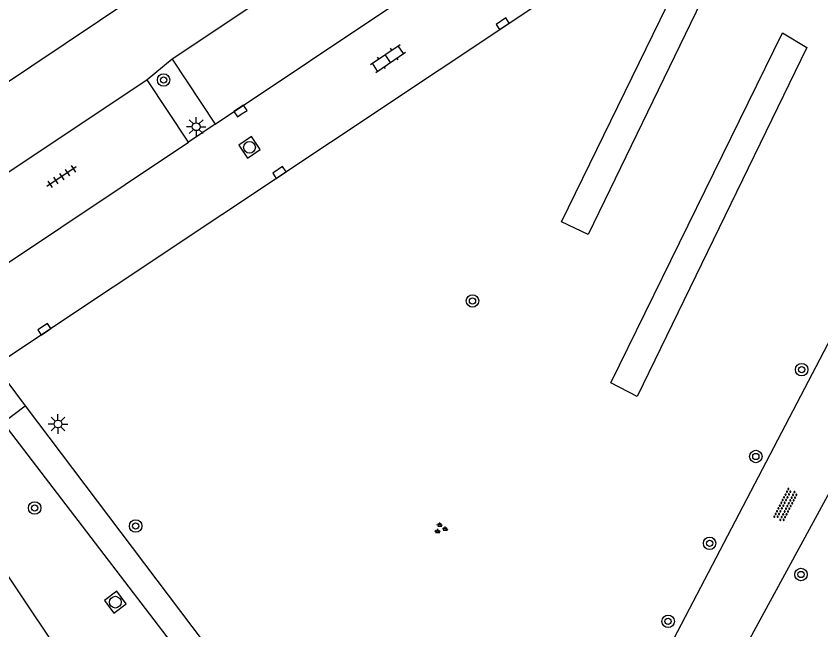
# Model space of a CAD drawing. Extents: x 137999 to 141000, y 397500 to 400501.
# Drawn here: x 138214.5 to 138266.1, y 399378.7 to 399418.1 of the extents above; entities that cross this region are included whole.
import ezdxf

# ---------------------------------------------------------------- set-up
doc = ezdxf.new("R2010")
doc.units = 0
for name, color, linetype in [('gg-knt-onverhard', 7, 'Continuous'), ('gg-knt-verharding', 7, 'Continuous'), ('gt-grn-groengrens', 7, 'Continuous'), ('gt-grn-weggrens', 7, 'Continuous'), ('gt-symb-boom', 7, 'Continuous'), ('gt-symb-groenvak', 7, 'Continuous'), ('gt-symb-klinker verharding', 7, 'Continuous'), ('gt-symb-kolk', 7, 'Continuous'), ('gt-symb-lichtmast', 7, 'Continuous'), ('gt-symb-overige verharding', 7, 'Continuous'), ('gt-symb-rioolschacht', 7, 'Continuous'), ('gt-symb-tegel verharding', 7, 'Continuous')]:
    doc.layers.add(name, color=color, linetype=linetype)

# ---------------------------------------------------------------- blocks, each defined once
blk = doc.blocks.new('gt0-KOLK')
at = {"layer": 'gt-symb-kolk'}
blk.add_lwpolyline([(0, 0), (0.375, 0), (0.375, 0.4), (-0.375, 0.4), (-0.375, 0), (0, 0)], dxfattribs=at)
blk = doc.blocks.new('gt0-BOOM')
at = {"layer": 'gt-symb-boom'}
for radius in [0.4, 0.2]:
    blk.add_circle((0, 0), radius, dxfattribs=at)
blk = doc.blocks.new('gt0-LMAST')
at = {"layer": 'gt-symb-lichtmast'}
for p, q in [((-0.005, 0.246), (-0.005, 0.621)), ((-0.182, 0.173), (-0.447, 0.438)), ((0.172, 0.173), (0.437, 0.438)), ((-0.255, -0.004), (-0.63, -0.004)), ((-0.182, -0.181), (-0.447, -0.446)), ((-0.005, -0.254), (-0.005, -0.629)), ((0.437, -0.446), (0.172, -0.181)), ((0.245, -0.004), (0.62, -0.004))]:
    blk.add_line(p, q, dxfattribs=at)
blk.add_circle((-0.005, -0.004), 0.25, dxfattribs=at)
blk = doc.blocks.new('gt0-RS')
at = {"layer": 'gt-symb-rioolschacht'}
blk.add_lwpolyline([(-0.5, -0.5), (0.5, -0.5), (0.5, 0.5), (-0.5, 0.5)], close=True, dxfattribs=at)
blk.add_circle((0, 0), 0.375, dxfattribs=at)
blk = doc.blocks.new('gt0-KL1')
at = {"layer": 'gt-symb-klinker verharding'}
for p, q in [((-1.15, 0.3), (1.15, 0.3)), ((-1, -0.3), (-1, 0.3)), ((-0.5, 0.3), (-0.5, 0.45)), ((0, -0.3), (0, 0.3)), ((0.5, 0.3), (0.5, 0.45)), ((1, -0.3), (1, 0.3)), ((-1.15, -0.3), (1.15, -0.3)), ((-0.5, -0.45), (-0.5, -0.3)), ((0.5, -0.45), (0.5, -0.3))]:
    blk.add_line(p, q, dxfattribs=at)
blk = doc.blocks.new('gt0-OVH')
at = {"layer": 'gt-symb-overige verharding'}
for points in [[(-0.972, 0.298), (-0.967, 0.308), (-0.965, 0.319), (-0.966, 0.33), (-0.971, 0.34), (-0.978, 0.348), (-0.988, 0.353), (-0.999, 0.355), (-1.01, 0.354), (-1.02, 0.349), (-1.028, 0.342), (-1.033, 0.332), (-1.035, 0.321), (-1.034, 0.31), (-1.029, 0.3), (-1.022, 0.292), (-1.012, 0.287), (-1.001, 0.285), (-0.99, 0.286), (-0.98, 0.291)], [(-0.872, 0.106), (-0.867, 0.116), (-0.865, 0.126), (-0.866, 0.137), (-0.871, 0.147), (-0.878, 0.156), (-0.888, 0.161), (-0.899, 0.163), (-0.91, 0.162), (-0.92, 0.157), (-0.928, 0.15), (-0.933, 0.14), (-0.935, 0.129), (-0.934, 0.118), (-0.929, 0.108), (-0.922, 0.1), (-0.912, 0.095), (-0.901, 0.092), (-0.89, 0.094), (-0.88, 0.098)], [(-0.772, 0.298), (-0.767, 0.308), (-0.765, 0.319), (-0.766, 0.33), (-0.771, 0.34), (-0.778, 0.348), (-0.788, 0.353), (-0.799, 0.355), (-0.81, 0.354), (-0.82, 0.349), (-0.828, 0.342), (-0.833, 0.332), (-0.835, 0.321), (-0.834, 0.31), (-0.829, 0.3), (-0.822, 0.292), (-0.812, 0.287), (-0.801, 0.285), (-0.79, 0.286), (-0.78, 0.291)], [(-0.672, 0.106), (-0.667, 0.116), (-0.665, 0.126), (-0.666, 0.137), (-0.671, 0.147), (-0.678, 0.156), (-0.688, 0.161), (-0.699, 0.163), (-0.71, 0.162), (-0.72, 0.157), (-0.728, 0.15), (-0.733, 0.14), (-0.735, 0.129), (-0.734, 0.118), (-0.729, 0.108), (-0.722, 0.1), (-0.712, 0.095), (-0.701, 0.092), (-0.69, 0.094), (-0.68, 0.098)], [(-0.572, 0.298), (-0.567, 0.308), (-0.565, 0.319), (-0.566, 0.33), (-0.571, 0.34), (-0.578, 0.348), (-0.588, 0.353), (-0.599, 0.355), (-0.61, 0.354), (-0.62, 0.349), (-0.628, 0.342), (-0.633, 0.332), (-0.635, 0.321), (-0.634, 0.31), (-0.629, 0.3), (-0.622, 0.292), (-0.612, 0.287), (-0.601, 0.285), (-0.59, 0.286), (-0.58, 0.291)], [(-0.472, 0.106), (-0.467, 0.116), (-0.465, 0.126), (-0.466, 0.137), (-0.471, 0.147), (-0.478, 0.156), (-0.488, 0.161), (-0.499, 0.163), (-0.51, 0.162), (-0.52, 0.157), (-0.528, 0.15), (-0.533, 0.14), (-0.535, 0.129), (-0.534, 0.118), (-0.529, 0.108), (-0.522, 0.1), (-0.512, 0.095), (-0.501, 0.092), (-0.49, 0.094), (-0.48, 0.098)], [(-0.372, 0.298), (-0.367, 0.308), (-0.365, 0.319), (-0.366, 0.33), (-0.371, 0.34), (-0.378, 0.348), (-0.388, 0.353), (-0.399, 0.355), (-0.41, 0.354), (-0.42, 0.349), (-0.428, 0.342), (-0.433, 0.332), (-0.435, 0.321), (-0.434, 0.31), (-0.429, 0.3), (-0.422, 0.292), (-0.412, 0.287), (-0.401, 0.285), (-0.39, 0.286), (-0.38, 0.291)], [(-0.272, 0.106), (-0.267, 0.116), (-0.265, 0.126), (-0.266, 0.137), (-0.271, 0.147), (-0.278, 0.156), (-0.288, 0.161), (-0.299, 0.163), (-0.31, 0.162), (-0.32, 0.157), (-0.328, 0.15), (-0.333, 0.14), (-0.335, 0.129), (-0.334, 0.118), (-0.329, 0.108), (-0.322, 0.1), (-0.312, 0.095), (-0.301, 0.092), (-0.29, 0.094), (-0.28, 0.098)], [(-0.172, 0.298), (-0.167, 0.308), (-0.165, 0.319), (-0.166, 0.33), (-0.171, 0.34), (-0.178, 0.348), (-0.188, 0.353), (-0.199, 0.355), (-0.21, 0.354), (-0.22, 0.349), (-0.228, 0.342), (-0.233, 0.332), (-0.235, 0.321), (-0.234, 0.31), (-0.229, 0.3), (-0.222, 0.292), (-0.212, 0.287), (-0.201, 0.285), (-0.19, 0.286), (-0.18, 0.291)], [(-0.072, 0.106), (-0.067, 0.116), (-0.065, 0.126), (-0.066, 0.137), (-0.071, 0.147), (-0.078, 0.156), (-0.088, 0.161), (-0.099, 0.163), (-0.11, 0.162), (-0.12, 0.157), (-0.128, 0.15), (-0.133, 0.14), (-0.135, 0.129), (-0.134, 0.118), (-0.129, 0.108), (-0.122, 0.1), (-0.112, 0.095), (-0.101, 0.092), (-0.09, 0.094), (-0.08, 0.098)], [(0.028, 0.298), (0.033, 0.308), (0.035, 0.319), (0.034, 0.33), (0.029, 0.34), (0.022, 0.348), (0.012, 0.353), (0.001, 0.355), (-0.01, 0.354), (-0.02, 0.349), (-0.028, 0.342), (-0.033, 0.332), (-0.035, 0.321), (-0.034, 0.31), (-0.029, 0.3), (-0.022, 0.292), (-0.012, 0.287), (-0.001, 0.285), (0.01, 0.286), (0.02, 0.291)], [(0.128, 0.106), (0.133, 0.116), (0.135, 0.126), (0.134, 0.137), (0.129, 0.147), (0.122, 0.156), (0.112, 0.161), (0.101, 0.163), (0.09, 0.162), (0.08, 0.157), (0.072, 0.15), (0.067, 0.14), (0.065, 0.129), (0.066, 0.118), (0.071, 0.108), (0.078, 0.1), (0.088, 0.095), (0.099, 0.092), (0.11, 0.094), (0.12, 0.098)], [(0.228, 0.298), (0.233, 0.308), (0.235, 0.319), (0.234, 0.33), (0.229, 0.34), (0.222, 0.348), (0.212, 0.353), (0.201, 0.355), (0.19, 0.354), (0.18, 0.349), (0.172, 0.342), (0.167, 0.332), (0.165, 0.321), (0.166, 0.31), (0.171, 0.3), (0.178, 0.292), (0.188, 0.287), (0.199, 0.285), (0.21, 0.286), (0.22, 0.291)], [(0.328, 0.106), (0.333, 0.116), (0.335, 0.126), (0.334, 0.137), (0.329, 0.147), (0.322, 0.156), (0.312, 0.161), (0.301, 0.163), (0.29, 0.162), (0.28, 0.157), (0.272, 0.15), (0.267, 0.14), (0.265, 0.129), (0.266, 0.118), (0.271, 0.108), (0.278, 0.1), (0.288, 0.095), (0.299, 0.092), (0.31, 0.094), (0.32, 0.098)], [(0.428, 0.298), (0.433, 0.308), (0.435, 0.319), (0.434, 0.33), (0.429, 0.34), (0.422, 0.348), (0.412, 0.353), (0.401, 0.355), (0.39, 0.354), (0.38, 0.349), (0.372, 0.342), (0.367, 0.332), (0.365, 0.321), (0.366, 0.31), (0.371, 0.3), (0.378, 0.292), (0.388, 0.287), (0.399, 0.285), (0.41, 0.286), (0.42, 0.291)], [(0.528, 0.106), (0.533, 0.116), (0.535, 0.126), (0.534, 0.137), (0.529, 0.147), (0.522, 0.156), (0.512, 0.161), (0.501, 0.163), (0.49, 0.162), (0.48, 0.157), (0.472, 0.15), (0.467, 0.14), (0.465, 0.129), (0.466, 0.118), (0.471, 0.108), (0.478, 0.1), (0.488, 0.095), (0.499, 0.092), (0.51, 0.094), (0.52, 0.098)], [(0.628, 0.298), (0.633, 0.308), (0.635, 0.319), (0.634, 0.33), (0.629, 0.34), (0.622, 0.348), (0.612, 0.353), (0.601, 0.355), (0.59, 0.354), (0.58, 0.349), (0.572, 0.342), (0.567, 0.332), (0.565, 0.321), (0.566, 0.31), (0.571, 0.3), (0.578, 0.292), (0.588, 0.287), (0.599, 0.285), (0.61, 0.286), (0.62, 0.291)], [(0.728, 0.106), (0.733, 0.116), (0.735, 0.126), (0.734, 0.137), (0.729, 0.147), (0.722, 0.156), (0.712, 0.161), (0.701, 0.163), (0.69, 0.162), (0.68, 0.157), (0.672, 0.15), (0.667, 0.14), (0.665, 0.129), (0.666, 0.118), (0.671, 0.108), (0.678, 0.1), (0.688, 0.095), (0.699, 0.092), (0.71, 0.094), (0.72, 0.098)], [(0.828, 0.298), (0.833, 0.308), (0.835, 0.319), (0.834, 0.33), (0.829, 0.34), (0.822, 0.348), (0.812, 0.353), (0.801, 0.355), (0.79, 0.354), (0.78, 0.349), (0.772, 0.342), (0.767, 0.332), (0.765, 0.321), (0.766, 0.31), (0.771, 0.3), (0.778, 0.292), (0.788, 0.287), (0.799, 0.285), (0.81, 0.286), (0.82, 0.291)], [(0.928, 0.106), (0.933, 0.116), (0.935, 0.126), (0.934, 0.137), (0.929, 0.147), (0.922, 0.156), (0.912, 0.161), (0.901, 0.163), (0.89, 0.162), (0.88, 0.157), (0.872, 0.15), (0.867, 0.14), (0.865, 0.129), (0.866, 0.118), (0.871, 0.108), (0.878, 0.1), (0.888, 0.095), (0.899, 0.092), (0.91, 0.094), (0.92, 0.098)], [(1.028, 0.298), (1.033, 0.308), (1.035, 0.319), (1.034, 0.33), (1.029, 0.34), (1.022, 0.348), (1.012, 0.353), (1.001, 0.355), (0.99, 0.354), (0.98, 0.349), (0.972, 0.342), (0.967, 0.332), (0.965, 0.321), (0.966, 0.31), (0.971, 0.3), (0.978, 0.292), (0.988, 0.287), (0.999, 0.285), (1.01, 0.286), (1.02, 0.291)], [(-0.972, -0.142), (-0.967, -0.132), (-0.965, -0.121), (-0.966, -0.11), (-0.971, -0.1), (-0.978, -0.092), (-0.988, -0.087), (-0.999, -0.085), (-1.01, -0.086), (-1.02, -0.091), (-1.028, -0.098), (-1.033, -0.108), (-1.035, -0.119), (-1.034, -0.13), (-1.029, -0.14), (-1.022, -0.148), (-1.012, -0.153), (-1.001, -0.155), (-0.99, -0.154), (-0.98, -0.149)], [(-0.872, -0.334), (-0.867, -0.324), (-0.865, -0.314), (-0.866, -0.303), (-0.871, -0.293), (-0.878, -0.284), (-0.888, -0.279), (-0.899, -0.277), (-0.91, -0.278), (-0.92, -0.283), (-0.928, -0.29), (-0.933, -0.3), (-0.935, -0.311), (-0.934, -0.322), (-0.929, -0.332), (-0.922, -0.34), (-0.912, -0.345), (-0.901, -0.348), (-0.89, -0.346), (-0.88, -0.342)], [(-0.772, -0.142), (-0.767, -0.132), (-0.765, -0.121), (-0.766, -0.11), (-0.771, -0.1), (-0.778, -0.092), (-0.788, -0.087), (-0.799, -0.085), (-0.81, -0.086), (-0.82, -0.091), (-0.828, -0.098), (-0.833, -0.108), (-0.835, -0.119), (-0.834, -0.13), (-0.829, -0.14), (-0.822, -0.148), (-0.812, -0.153), (-0.801, -0.155), (-0.79, -0.154), (-0.78, -0.149)], [(-0.672, -0.334), (-0.667, -0.324), (-0.665, -0.314), (-0.666, -0.303), (-0.671, -0.293), (-0.678, -0.284), (-0.688, -0.279), (-0.699, -0.277), (-0.71, -0.278), (-0.72, -0.283), (-0.728, -0.29), (-0.733, -0.3), (-0.735, -0.311), (-0.734, -0.322), (-0.729, -0.332), (-0.722, -0.34), (-0.712, -0.345), (-0.701, -0.348), (-0.69, -0.346), (-0.68, -0.342)], [(-0.572, -0.142), (-0.567, -0.132), (-0.565, -0.121), (-0.566, -0.11), (-0.571, -0.1), (-0.578, -0.092), (-0.588, -0.087), (-0.599, -0.085), (-0.61, -0.086), (-0.62, -0.091), (-0.628, -0.098), (-0.633, -0.108), (-0.635, -0.119), (-0.634, -0.13), (-0.629, -0.14), (-0.622, -0.148), (-0.612, -0.153), (-0.601, -0.155), (-0.59, -0.154), (-0.58, -0.149)], [(-0.472, -0.334), (-0.467, -0.324), (-0.465, -0.314), (-0.466, -0.303), (-0.471, -0.293), (-0.478, -0.284), (-0.488, -0.279), (-0.499, -0.277), (-0.51, -0.278), (-0.52, -0.283), (-0.528, -0.29), (-0.533, -0.3), (-0.535, -0.311), (-0.534, -0.322), (-0.529, -0.332), (-0.522, -0.34), (-0.512, -0.345), (-0.501, -0.348), (-0.49, -0.346), (-0.48, -0.342)], [(-0.372, -0.142), (-0.367, -0.132), (-0.365, -0.121), (-0.366, -0.11), (-0.371, -0.1), (-0.378, -0.092), (-0.388, -0.087), (-0.399, -0.085), (-0.41, -0.086), (-0.42, -0.091), (-0.428, -0.098), (-0.433, -0.108), (-0.435, -0.119), (-0.434, -0.13), (-0.429, -0.14), (-0.422, -0.148), (-0.412, -0.153), (-0.401, -0.155), (-0.39, -0.154), (-0.38, -0.149)], [(-0.272, -0.334), (-0.267, -0.324), (-0.265, -0.314), (-0.266, -0.303), (-0.271, -0.293), (-0.278, -0.284), (-0.288, -0.279), (-0.299, -0.277), (-0.31, -0.278), (-0.32, -0.283), (-0.328, -0.29), (-0.333, -0.3), (-0.335, -0.311), (-0.334, -0.322), (-0.329, -0.332), (-0.322, -0.34), (-0.312, -0.345), (-0.301, -0.348), (-0.29, -0.346), (-0.28, -0.342)], [(-0.172, -0.142), (-0.167, -0.132), (-0.165, -0.121), (-0.166, -0.11), (-0.171, -0.1), (-0.178, -0.092), (-0.188, -0.087), (-0.199, -0.085), (-0.21, -0.086), (-0.22, -0.091), (-0.228, -0.098), (-0.233, -0.108), (-0.235, -0.119), (-0.234, -0.13), (-0.229, -0.14), (-0.222, -0.148), (-0.212, -0.153), (-0.201, -0.155), (-0.19, -0.154), (-0.18, -0.149)], [(-0.072, -0.334), (-0.067, -0.324), (-0.065, -0.314), (-0.066, -0.303), (-0.071, -0.293), (-0.078, -0.284), (-0.088, -0.279), (-0.099, -0.277), (-0.11, -0.278), (-0.12, -0.283), (-0.128, -0.29), (-0.133, -0.3), (-0.135, -0.311), (-0.134, -0.322), (-0.129, -0.332), (-0.122, -0.34), (-0.112, -0.345), (-0.101, -0.348), (-0.09, -0.346), (-0.08, -0.342)], [(0.028, -0.142), (0.033, -0.132), (0.035, -0.121), (0.034, -0.11), (0.029, -0.1), (0.022, -0.092), (0.012, -0.087), (0.001, -0.085), (-0.01, -0.086), (-0.02, -0.091), (-0.028, -0.098), (-0.033, -0.108), (-0.035, -0.119), (-0.034, -0.13), (-0.029, -0.14), (-0.022, -0.148), (-0.012, -0.153), (-0.001, -0.155), (0.01, -0.154), (0.02, -0.149)], [(0.128, -0.334), (0.133, -0.324), (0.135, -0.314), (0.134, -0.303), (0.129, -0.293), (0.122, -0.284), (0.112, -0.279), (0.101, -0.277), (0.09, -0.278), (0.08, -0.283), (0.072, -0.29), (0.067, -0.3), (0.065, -0.311), (0.066, -0.322), (0.071, -0.332), (0.078, -0.34), (0.088, -0.345), (0.099, -0.348), (0.11, -0.346), (0.12, -0.342)], [(0.228, -0.142), (0.233, -0.132), (0.235, -0.121), (0.234, -0.11), (0.229, -0.1), (0.222, -0.092), (0.212, -0.087), (0.201, -0.085), (0.19, -0.086), (0.18, -0.091), (0.172, -0.098), (0.167, -0.108), (0.165, -0.119), (0.166, -0.13), (0.171, -0.14), (0.178, -0.148), (0.188, -0.153), (0.199, -0.155), (0.21, -0.154), (0.22, -0.149)], [(0.328, -0.334), (0.333, -0.324), (0.335, -0.314), (0.334, -0.303), (0.329, -0.293), (0.322, -0.284), (0.312, -0.279), (0.301, -0.277), (0.29, -0.278), (0.28, -0.283), (0.272, -0.29), (0.267, -0.3), (0.265, -0.311), (0.266, -0.322), (0.271, -0.332), (0.278, -0.34), (0.288, -0.345), (0.299, -0.348), (0.31, -0.346), (0.32, -0.342)], [(0.428, -0.142), (0.433, -0.132), (0.435, -0.121), (0.434, -0.11), (0.429, -0.1), (0.422, -0.092), (0.412, -0.087), (0.401, -0.085), (0.39, -0.086), (0.38, -0.091), (0.372, -0.098), (0.367, -0.108), (0.365, -0.119), (0.366, -0.13), (0.371, -0.14), (0.378, -0.148), (0.388, -0.153), (0.399, -0.155), (0.41, -0.154), (0.42, -0.149)], [(0.528, -0.334), (0.533, -0.324), (0.535, -0.314), (0.534, -0.303), (0.529, -0.293), (0.522, -0.284), (0.512, -0.279), (0.501, -0.277), (0.49, -0.278), (0.48, -0.283), (0.472, -0.29), (0.467, -0.3), (0.465, -0.311), (0.466, -0.322), (0.471, -0.332), (0.478, -0.34), (0.488, -0.345), (0.499, -0.348), (0.51, -0.346), (0.52, -0.342)], [(0.628, -0.142), (0.633, -0.132), (0.635, -0.121), (0.634, -0.11), (0.629, -0.1), (0.622, -0.092), (0.612, -0.087), (0.601, -0.085), (0.59, -0.086), (0.58, -0.091), (0.572, -0.098), (0.567, -0.108), (0.565, -0.119), (0.566, -0.13), (0.571, -0.14), (0.578, -0.148), (0.588, -0.153), (0.599, -0.155), (0.61, -0.154), (0.62, -0.149)], [(0.728, -0.334), (0.733, -0.324), (0.735, -0.314), (0.734, -0.303), (0.729, -0.293), (0.722, -0.284), (0.712, -0.279), (0.701, -0.277), (0.69, -0.278), (0.68, -0.283), (0.672, -0.29), (0.667, -0.3), (0.665, -0.311), (0.666, -0.322), (0.671, -0.332), (0.678, -0.34), (0.688, -0.345), (0.699, -0.348), (0.71, -0.346), (0.72, -0.342)], [(0.828, -0.142), (0.833, -0.132), (0.835, -0.121), (0.834, -0.11), (0.829, -0.1), (0.822, -0.092), (0.812, -0.087), (0.801, -0.085), (0.79, -0.086), (0.78, -0.091), (0.772, -0.098), (0.767, -0.108), (0.765, -0.119), (0.766, -0.13), (0.771, -0.14), (0.778, -0.148), (0.788, -0.153), (0.799, -0.155), (0.81, -0.154), (0.82, -0.149)], [(0.928, -0.334), (0.933, -0.324), (0.935, -0.314), (0.934, -0.303), (0.929, -0.293), (0.922, -0.284), (0.912, -0.279), (0.901, -0.277), (0.89, -0.278), (0.88, -0.283), (0.872, -0.29), (0.867, -0.3), (0.865, -0.311), (0.866, -0.322), (0.871, -0.332), (0.878, -0.34), (0.888, -0.345), (0.899, -0.348), (0.91, -0.346), (0.92, -0.342)], [(1.028, -0.142), (1.033, -0.132), (1.035, -0.121), (1.034, -0.11), (1.029, -0.1), (1.022, -0.092), (1.012, -0.087), (1.001, -0.085), (0.99, -0.086), (0.98, -0.091), (0.972, -0.098), (0.967, -0.108), (0.965, -0.119), (0.966, -0.13), (0.971, -0.14), (0.978, -0.148), (0.988, -0.153), (0.999, -0.155), (1.01, -0.154), (1.02, -0.149)]]:
    blk.add_lwpolyline(points, close=True, dxfattribs=at)
blk = doc.blocks.new('gt0-GRVAK')
at = {"layer": 'gt-symb-groenvak'}
for p, q in [((-0.11, 0.189), (-0.228, 0.24)), ((-0.182, 0.153), (0.088, 0.153)), ((-0.091, 0.211), (-0.156, 0.322)), ((-0.047, 0.214), (-0.047, 0.393)), ((-0.004, 0.211), (0.061, 0.322)), ((0.015, 0.189), (0.133, 0.24)), ((0.262, -0.052), (0.197, 0.059)), ((0.305, -0.049), (0.305, 0.13)), ((0.349, -0.052), (0.414, 0.059)), ((-0.245, -0.228), (-0.363, -0.177)), ((-0.318, -0.264), (-0.047, -0.264)), ((-0.226, -0.206), (-0.291, -0.095)), ((-0.183, -0.203), (-0.183, -0.024)), ((-0.139, -0.206), (-0.074, -0.095)), ((-0.12, -0.228), (-0.002, -0.177)), ((0.243, -0.074), (0.125, -0.023)), ((0.17, -0.11), (0.441, -0.11)), ((0.368, -0.074), (0.486, -0.023))]:
    blk.add_line(p, q, dxfattribs=at)
blk = doc.blocks.new('gt0-TEG1')
at = {"layer": 'gt-symb-tegel verharding'}
for p, q in [((-1.125, 0), (1.125, 0)), ((-0.9, -0.25), (-0.9, 0.25)), ((-0.45, -0.25), (-0.45, 0.25)), ((0, -0.25), (0, 0.25)), ((0.45, -0.25), (0.45, 0.25)), ((0.9, -0.25), (0.9, 0.25))]:
    blk.add_line(p, q, dxfattribs=at)

msp = doc.modelspace()

# ---------------------------------------------------------------- linework, layer by layer
at = {"layer": 'gg-knt-onverhard'}
for points in [[(138245.906, 399356.696), (138251.61, 399367.09), (138254.68, 399374.41), (138277.385, 399417.839)], [(138298.32, 399406.71), (138294.94, 399400.83), (138287.11, 399404.72), (138286.35, 399406.72), (138283.68, 399407.42), (138281.13, 399407.29), (138278.04, 399405.69), (138275.05, 399403.05), (138257.83, 399371.4), (138248.087, 399354.137)]]:
    msp.add_lwpolyline(points, dxfattribs=at)
at = {"layer": 'gg-knt-verharding'}
for p, q in [((138213.725, 399396.092), (138265.247, 399430.402)), ((138241.193, 399426.469), (138224.468, 399415.326)), ((138227.228, 399411.17), (138243.965, 399422.348)), ((138224.468, 399415.326), (138227.228, 399411.17)), ((138225.531, 399410.019), (138222.868, 399414.013)), ((138227.228, 399411.17), (138225.531, 399410.019)), ((138213.175, 399401.781), (138225.531, 399410.019)), ((138215.043, 399393.113), (138226.53, 399377.918))]:
    msp.add_line(p, q, dxfattribs=at)
for points in [[(138222.868, 399414.013), (138210.513, 399405.775), (138213.175, 399401.781)], [(138213.725, 399396.092), (138213.091, 399395.696), (138215.043, 399393.113)], [(138243.351, 399357.011), (138234.307, 399366.323), (138228.982, 399372.311), (138225.198, 399376.935), (138213.634, 399392.048)], [(138209.293, 399389.157), (138212.601, 399384.167), (138223.458, 399367.962), (138233.715, 399352.567), (138236.65, 399348.24)]]:
    msp.add_lwpolyline(points, dxfattribs=at)
at = {"layer": 'gt-grn-groengrens'}
for p, q in [((138211.47, 399412.242), (138270.276, 399451.598)), ((138224.468, 399415.326), (138222.868, 399414.013))]:
    msp.add_line(p, q, dxfattribs=at)
for points in [[(138257.146, 399420.681), (138257.146, 399420.756), (138258.775, 399419.792), (138251.148, 399404.083), (138249.445, 399404.898), (138257.146, 399420.681)], [(138263.618, 399417.01), (138265.191, 399416.08), (138254.304, 399393.701), (138252.601, 399394.591), (138263.618, 399417.01)]]:
    msp.add_lwpolyline(points, dxfattribs=at)
at = {"layer": 'gt-grn-weggrens'}
msp.add_line((138213.634, 399392.048), (138215.043, 399393.113), dxfattribs=at)

# ---------------------------------------------------------------- block references
at = {"layer": 'gt-symb-boom'}
for p in [(138223.922, 399414.001), (138243.738, 399399.836), (138264.853, 399395.431), (138261.911, 399389.862), (138215.654, 399386.565), (138222.127, 399385.404), (138258.943, 399384.299), (138264.807, 399382.298), (138256.283, 399379.294)]:
    msp.add_blockref('gt0-BOOM', p, dxfattribs=at)
at = {"layer": 'gt-symb-groenvak'}
msp.add_blockref('gt0-GRVAK', (138241.686, 399385.249), dxfattribs=at)
at = {"layer": 'gt-symb-klinker verharding', "rotation": 33.992039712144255}
msp.add_blockref('gt0-KL1', (138238.313, 399415.376), dxfattribs=at)
at = {"layer": 'gt-symb-kolk'}
for p, rotation in [((138245.781, 399417.439), 33.65649578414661), ((138228.966, 399411.843), 33.705956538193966), ((138231.466, 399407.901), 33.705956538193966), ((138216.387, 399397.858), 33.70595653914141)]:
    msp.add_blockref('gt0-KOLK', p, dxfattribs=dict(at, rotation=rotation))
at = {"layer": 'gt-symb-lichtmast'}
for p in [(138226.02, 399411.004), (138217.15, 399391.947)]:
    msp.add_blockref('gt0-LMAST', p, dxfattribs=at)
at = {"layer": 'gt-symb-overige verharding', "rotation": 63.0504191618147}
msp.add_blockref('gt0-OVH', (138263.828, 399386.746), dxfattribs=at)
at = {"layer": 'gt-symb-rioolschacht'}
for p, rotation in [((138229.433, 399409.682), 33.705956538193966), ((138220.828, 399380.527), 36.58342113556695)]:
    msp.add_blockref('gt0-RS', p, dxfattribs=dict(at, rotation=rotation))
at = {"layer": 'gt-symb-tegel verharding', "rotation": -146.29404346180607}
msp.add_blockref('gt0-TEG1', (138217.375, 399407.804), dxfattribs=at)

doc.saveas('drawing.dxf')
